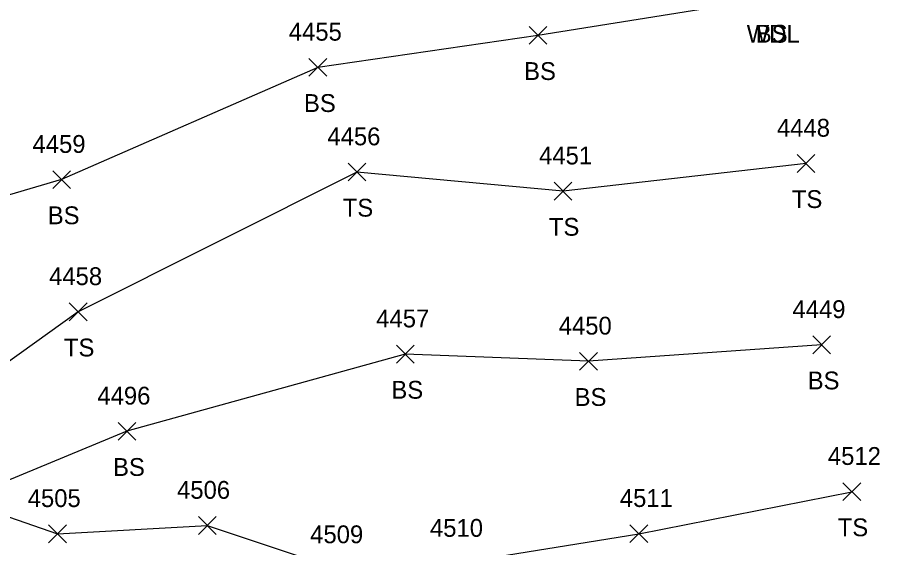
# Model space of a CAD drawing. Extents: x 1505656 to 1508446, y 700805 to 703031.
# Drawn here: x 1507122.2 to 1507218.9, y 701767.9 to 701827.4 of the extents above; entities that cross this region are included whole.
import ezdxf

# ---------------------------------------------------------------- set-up
doc = ezdxf.new("R2010")
doc.units = 0
for name, color, linetype in [('L_A', 7, 'Continuous'), ('L_I', 7, 'Continuous'), ('L_TIC', 7, 'Continuous'), ('LELB', 7, 'Continuous')]:
    doc.layers.add(name, color=color, linetype=linetype)

msp = doc.modelspace()

# ---------------------------------------------------------------- linework, layer by layer
at = {"layer": 'L_TIC'}
for points in [[(1507179.609, 701824.391), (1507181.609, 701826.391)], [(1507181.609, 701824.391), (1507179.609, 701826.391)], [(1507154.921, 701820.803), (1507156.921, 701822.803)], [(1507156.921, 701820.803), (1507154.921, 701822.803)], [(1507209.669, 701810.032), (1507211.669, 701812.032)], [(1507211.669, 701810.032), (1507209.669, 701812.032)], [(1507159.305, 701809.068), (1507161.305, 701811.068)], [(1507161.305, 701809.068), (1507159.305, 701811.068)], [(1507126.191, 701808.216), (1507128.191, 701810.216)], [(1507128.191, 701808.216), (1507126.191, 701810.216)], [(1507182.422, 701806.924), (1507184.422, 701808.924)], [(1507184.422, 701806.924), (1507182.422, 701808.924)], [(1507128.037, 701793.388), (1507130.037, 701795.388)], [(1507130.037, 701793.388), (1507128.037, 701795.388)], [(1507211.413, 701789.693), (1507213.413, 701791.693)], [(1507213.413, 701789.693), (1507211.413, 701791.693)], [(1507164.726, 701788.648), (1507166.726, 701790.648)], [(1507166.726, 701788.648), (1507164.726, 701790.648)], [(1507185.279, 701787.84), (1507187.279, 701789.84)], [(1507187.279, 701787.84), (1507185.279, 701789.84)], [(1507133.51, 701779.99), (1507135.51, 701781.99)], [(1507135.51, 701779.99), (1507133.51, 701781.99)], [(1507214.813, 701773.223), (1507216.813, 701775.223)], [(1507216.813, 701773.223), (1507214.813, 701775.223)], [(1507142.522, 701769.425), (1507144.522, 701771.425)], [(1507144.522, 701769.425), (1507142.522, 701771.425)], [(1507125.719, 701768.498), (1507127.719, 701770.498)], [(1507127.719, 701768.498), (1507125.719, 701770.498)], [(1507190.912, 701768.508), (1507192.912, 701770.508)], [(1507192.912, 701768.508), (1507190.912, 701770.508)]]:
    msp.add_lwpolyline(points, dxfattribs=at)
at = {"layer": 'LELB'}
for points in [[(1507206.596, 701829.575), (1507180.609, 701825.391), (1507155.921, 701821.803), (1507127.191, 701809.216), (1507102.167, 701801.865), (1507085.303, 701797.741), (1507068.483, 701799.012), (1507049.41, 701809.066), (1507033.254, 701820.2), (1507009.449, 701835.439), (1507002.446, 701844.9)], [(1507210.669, 701811.032), (1507183.422, 701807.924), (1507160.305, 701810.068), (1507129.037, 701794.388), (1507114.067, 701783.672), (1507103.453, 701773.978), (1507115.805, 701773.286), (1507126.719, 701769.498), (1507143.522, 701770.425), (1507158.406, 701765.441), (1507171.273, 701766.161), (1507191.912, 701769.508), (1507215.813, 701774.223)], [(1507212.413, 701790.693), (1507186.279, 701788.84), (1507165.726, 701789.648), (1507134.51, 701780.99), (1507115.805, 701773.286)]]:
    msp.add_lwpolyline(points, dxfattribs=at)

# ---------------------------------------------------------------- texts
at = {"layer": 'L_A'}
for s, p in [('WDL', (1507204.014, 701824.575)), ('BS', (1507205.037, 701824.575)), ('BS', (1507179.05, 701820.391)), ('BS', (1507154.362, 701816.803)), ('TS', (1507209.079, 701806.032)), ('TS', (1507158.714, 701805.068)), ('BS', (1507125.632, 701804.216)), ('TS', (1507181.831, 701802.924)), ('TS', (1507127.447, 701789.388)), ('BS', (1507210.854, 701785.693)), ('BS', (1507164.167, 701784.648)), ('BS', (1507184.72, 701783.84)), ('BS', (1507132.951, 701775.99)), ('TS', (1507214.223, 701769.223))]:
    msp.add_text(s, height=2, dxfattribs=at).set_placement(p)
at = {"layer": 'L_I'}
for s, p in [('4455', (1507152.661, 701824.803)), ('4448', (1507207.409, 701814.032)), ('4456', (1507156.99, 701813.068)), ('4459', (1507123.923, 701812.216)), ('4451', (1507180.729, 701810.924)), ('4458', (1507125.777, 701797.388)), ('4449', (1507209.145, 701793.693)), ('4457', (1507162.466, 701792.648)), ('4450', (1507182.933, 701791.84)), ('4496', (1507131.195, 701783.99)), ('4512', (1507213.12, 701777.223)), ('4506', (1507140.129, 701773.425)), ('4505', (1507123.381, 701772.498)), ('4511', (1507189.786, 701772.508)), ('4510', (1507168.493, 701769.161)), ('4509', (1507155.06, 701768.441))]:
    msp.add_text(s, height=2, dxfattribs=at).set_placement(p)

doc.saveas('drawing.dxf')
